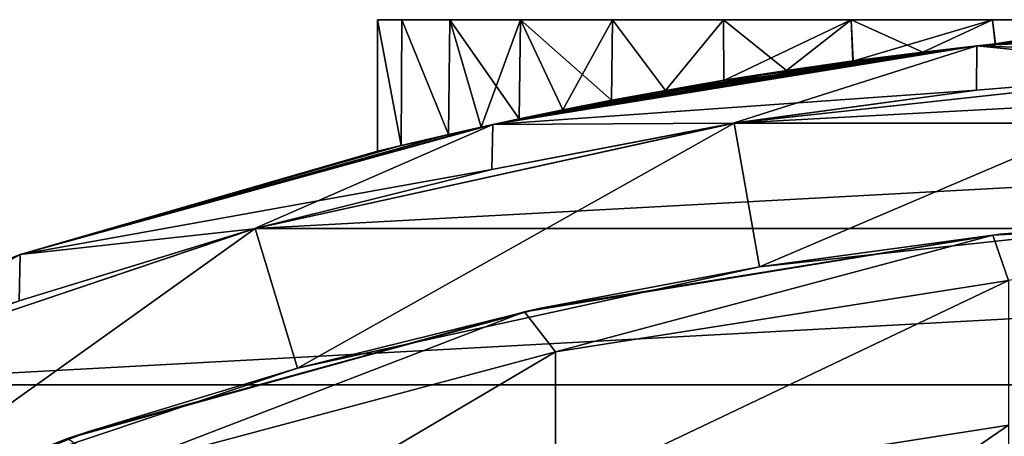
# Model space of a CAD drawing. Header units: millimetres. Extents: x -25 to 64, y -3 to 358.
# Tile 313 of 327: x -4.95 to -1.58, y 356.42 to 357.85. Entities that reach past the tile are written whole.
import ezdxf

# ---------------------------------------------------------------- set-up
doc = ezdxf.new("R2010")
doc.units = ezdxf.units.MM
doc.header["$LTSCALE"] = 52.148148
for name, color, linetype in [('387', 7, 'CONTINUOUS'), ('390', 7, 'CONTINUOUS'), ('391', 7, 'CONTINUOUS'), ('453', 7, 'CONTINUOUS'), ('454', 7, 'CONTINUOUS'), ('455', 7, 'CONTINUOUS'), ('473', 7, 'CONTINUOUS'), ('474', 7, 'CONTINUOUS'), ('475', 7, 'CONTINUOUS'), ('478', 7, 'CONTINUOUS'), ('479', 7, 'CONTINUOUS'), ('481', 7, 'CONTINUOUS'), ('489', 7, 'CONTINUOUS')]:
    doc.layers.add(name, color=color, linetype=linetype)

msp = doc.modelspace()

# ---------------------------------------------------------------- linework, layer by layer
at = {"layer": '387', "color": 7, "linetype": 'CONTINUOUS', "true_color": 0xaaaaaa}
for points in [[(0, 357.2, 45), (-1.5679, 356.9566, 40.6073), (-1.6218, 357.1121, 45), (0, 357.2, 45)], [(-1.6218, 357.1121, 45), (-3.1187, 356.7116, 40.6253), (-3.2246, 356.8493, 45), (-1.6218, 357.1121, 45)], [(-1.5679, 356.9566, 40.6073), (-3.1187, 356.7116, 40.6253), (-1.6218, 357.1121, 45), (-1.5679, 356.9566, 40.6073)], [(-1.5679, 356.4606, 36.1495), (-3.1187, 356.2176, 36.1858), (-1.5679, 356.9566, 40.6073), (-1.5679, 356.4606, 36.1495)], [(-1.5679, 356.9566, 40.6073), (-3.1187, 356.2176, 36.1858), (-3.1187, 356.7116, 40.6253), (-1.5679, 356.9566, 40.6073)], [(-3.2246, 356.8493, 45), (-4.6353, 356.3064, 40.6551), (-4.7895, 356.4148, 45), (-3.2246, 356.8493, 45)], [(-3.1187, 356.7116, 40.6253), (-4.6353, 356.3064, 40.6551), (-3.2246, 356.8493, 45), (-3.1187, 356.7116, 40.6253)], [(-3.1187, 356.2176, 36.1858), (-4.6353, 355.8157, 36.2458), (-3.1187, 356.7116, 40.6253), (-3.1187, 356.2176, 36.1858)], [(-3.1187, 356.7116, 40.6253), (-4.6353, 355.8157, 36.2458), (-4.6353, 356.3064, 40.6551), (-3.1187, 356.7116, 40.6253)], [(-1.5679, 355.6325, 31.7413), (-3.1187, 355.3929, 31.7957), (-1.5679, 356.4606, 36.1495), (-1.5679, 355.6325, 31.7413)], [(-1.5679, 356.4606, 36.1495), (-3.1187, 355.3929, 31.7957), (-3.1187, 356.2176, 36.1858), (-1.5679, 356.4606, 36.1495)]]:
    msp.add_3dface(points, dxfattribs=at)
at = {"layer": '390', "color": 7, "linetype": 'CONTINUOUS', "true_color": 0xaaaaaa}
for points in [[(-2.42, 357.0035, 101), (-0.8099, 357.1781, 101), (-1.5962, 357.1148, 100), (-2.42, 357.0035, 101)], [(-1.5962, 357.1148, 100), (-0.8099, 357.1781, 101), (0, 357.2, 100), (-1.5962, 357.1148, 100)], [(-3.1742, 356.8603, 100), (-2.42, 357.0035, 101), (-1.5962, 357.1148, 100), (-3.1742, 356.8603, 100)], [(-4.002, 356.6563, 101), (-2.42, 357.0035, 101), (-3.1742, 356.8603, 100), (-4.002, 356.6563, 101)], [(-4.7162, 356.4393, 100), (-4.002, 356.6563, 101), (-3.1742, 356.8603, 100), (-4.7162, 356.4393, 100)], [(-5.5373, 356.1405, 101), (-4.002, 356.6563, 101), (-4.7162, 356.4393, 100), (-5.5373, 356.1405, 101)], [(-6.2047, 355.8566, 100), (-5.5373, 356.1405, 101), (-4.7162, 356.4393, 100), (-6.2047, 355.8566, 100)]]:
    msp.add_3dface(points, dxfattribs=at)
at = {"layer": '391', "color": 7, "linetype": 'CONTINUOUS', "true_color": 0xaaaaaa}
for points in [[(0, 357.2, 45), (-1.6218, 357.1121, 45), (0, 357.2, 100), (0, 357.2, 45)], [(-1.6218, 357.1121, 45), (-1.5962, 357.1148, 100), (0, 357.2, 100), (-1.6218, 357.1121, 45)], [(-1.6218, 357.1121, 45), (-3.2246, 356.8493, 45), (-3.1742, 356.8603, 100), (-1.6218, 357.1121, 45)], [(-1.6218, 357.1121, 45), (-3.1742, 356.8603, 100), (-1.5962, 357.1148, 100), (-1.6218, 357.1121, 45)], [(-3.2246, 356.8493, 45), (-4.7895, 356.4148, 45), (-4.7162, 356.4393, 100), (-3.2246, 356.8493, 45)], [(-3.2246, 356.8493, 45), (-4.7162, 356.4393, 100), (-3.1742, 356.8603, 100), (-3.2246, 356.8493, 45)], [(-4.7895, 356.4148, 45), (-6.2047, 355.8566, 100), (-4.7162, 356.4393, 100), (-4.7895, 356.4148, 45)]]:
    msp.add_3dface(points, dxfattribs=at)
at = {"layer": '453', "color": 7, "linetype": 'CONTINUOUS', "true_color": 0x323232}
for points in [[(-0.8391, 357.6773, 101), (-2.42, 357.0035, 101), (-2.5075, 357.4958, 101), (-0.8391, 357.6773, 101)], [(-0.8099, 357.1781, 101), (-2.42, 357.0035, 101), (-0.8391, 357.6773, 101), (-0.8099, 357.1781, 101)], [(-2.5075, 357.4958, 101), (-4.002, 356.6563, 101), (-4.1468, 357.135, 101), (-2.5075, 357.4958, 101)], [(-2.42, 357.0035, 101), (-4.002, 356.6563, 101), (-2.5075, 357.4958, 101), (-2.42, 357.0035, 101)], [(-4.1468, 357.135, 101), (-5.5373, 356.1405, 101), (-5.7373, 356.5991, 101), (-4.1468, 357.135, 101)], [(-4.002, 356.6563, 101), (-5.5373, 356.1405, 101), (-4.1468, 357.135, 101), (-4.002, 356.6563, 101)]]:
    msp.add_3dface(points, dxfattribs=at)
at = {"layer": '454', "color": 7, "linetype": 'CONTINUOUS', "true_color": 0xaaaaaa}
for points in [[(-0.8391, 357.6773, 237), (-2.5075, 357.4958, 237), (0.8391, 357.6773, 237), (-0.8391, 357.6773, 237)], [(0.8391, 357.6773, 237), (-2.5075, 357.4958, 237), (2.5075, 357.4958, 237), (0.8391, 357.6773, 237)], [(-2.5075, 357.4958, 237), (-4.1468, 357.135, 237), (2.5075, 357.4958, 237), (-2.5075, 357.4958, 237)], [(2.5075, 357.4958, 237), (-4.1468, 357.135, 237), (4.1468, 357.135, 237), (2.5075, 357.4958, 237)], [(-4.1468, 357.135, 237), (-5.7373, 356.5991, 237), (4.1468, 357.135, 237), (-4.1468, 357.135, 237)], [(4.1468, 357.135, 237), (-5.7373, 356.5991, 237), (5.7373, 356.5991, 237), (4.1468, 357.135, 237)], [(-5.7373, 356.5991, 237), (-7.2603, 355.8945, 237), (5.7373, 356.5991, 237), (-5.7373, 356.5991, 237)], [(5.7373, 356.5991, 237), (-7.2603, 355.8945, 237), (7.2603, 355.8945, 237), (5.7373, 356.5991, 237)]]:
    msp.add_3dface(points, dxfattribs=at)
at = {"layer": '455', "color": 7, "linetype": 'CONTINUOUS', "true_color": 0xaaaaaa}
for points in [[(-0.8391, 357.6773, 101), (-2.5075, 357.4958, 101), (-0.8404, 357.6772, 188), (-0.8391, 357.6773, 101)], [(-2.5075, 357.4958, 237), (-0.8391, 357.6773, 237), (-1.6777, 357.6089, 228), (-2.5075, 357.4958, 237)], [(-0.8404, 357.6772, 188), (-2.5075, 357.4958, 101), (-1.6777, 357.6089, 188), (-0.8404, 357.6772, 188)], [(-1.6777, 357.6089, 228), (-0.8391, 357.6773, 237), (-0.8404, 357.6772, 228), (-1.6777, 357.6089, 228)], [(-1.6777, 357.6089, 188), (-2.5075, 357.4958, 101), (-2.5108, 357.4953, 188), (-1.6777, 357.6089, 188)], [(-2.5108, 357.4953, 228), (-2.5075, 357.4958, 237), (-1.6777, 357.6089, 228), (-2.5108, 357.4953, 228)], [(-2.5075, 357.4958, 101), (-4.1468, 357.135, 101), (-2.5108, 357.4953, 188), (-2.5075, 357.4958, 101)], [(-4.1468, 357.135, 237), (-2.5075, 357.4958, 237), (-3.3363, 357.3367, 228), (-4.1468, 357.135, 237)], [(-2.5108, 357.4953, 188), (-4.1468, 357.135, 101), (-3.3363, 357.3367, 188), (-2.5108, 357.4953, 188)], [(-3.3363, 357.3367, 228), (-2.5075, 357.4958, 237), (-2.5108, 357.4953, 228), (-3.3363, 357.3367, 228)], [(-3.3363, 357.3367, 188), (-4.1468, 357.135, 101), (-4.1515, 357.1337, 188), (-3.3363, 357.3367, 188)], [(-4.1515, 357.1337, 228), (-4.1468, 357.135, 237), (-3.3363, 357.3367, 228), (-4.1515, 357.1337, 228)], [(-4.1468, 357.135, 101), (-5.7373, 356.5991, 101), (-4.1515, 357.1337, 188), (-4.1468, 357.135, 101)], [(-5.7373, 356.5991, 237), (-4.1468, 357.135, 237), (-4.9552, 356.8866, 228), (-5.7373, 356.5991, 237)], [(-4.1515, 357.1337, 188), (-5.7373, 356.5991, 101), (-4.9552, 356.8866, 188), (-4.1515, 357.1337, 188)], [(-4.9552, 356.8866, 228), (-4.1468, 357.135, 237), (-4.1515, 357.1337, 228), (-4.9552, 356.8866, 228)]]:
    msp.add_3dface(points, dxfattribs=at)
at = {"layer": '473', "color": 7, "linetype": 'CONTINUOUS', "true_color": 0x323232}
for points in [[(-1.6762, 357.76, 228), (0, 357.7, 228), (0, 357.85, 228), (-1.6762, 357.76, 228)], [(-3.3331, 357.4909, 228), (-1.6777, 357.6089, 228), (-1.6762, 357.76, 228), (-3.3331, 357.4909, 228)], [(-1.6777, 357.6089, 228), (-0.8404, 357.6772, 228), (-1.6762, 357.76, 228), (-1.6777, 357.6089, 228)], [(-0.8404, 357.6772, 228), (0, 357.7, 228), (-1.6762, 357.76, 228), (-0.8404, 357.6772, 228)], [(-2.5108, 357.4953, 228), (-1.6777, 357.6089, 228), (-3.3331, 357.4909, 228), (-2.5108, 357.4953, 228)], [(-4.9517, 357.046, 228), (-3.3363, 357.3367, 228), (-3.3331, 357.4909, 228), (-4.9517, 357.046, 228)], [(-3.3363, 357.3367, 228), (-2.5108, 357.4953, 228), (-3.3331, 357.4909, 228), (-3.3363, 357.3367, 228)], [(-4.1515, 357.1337, 228), (-3.3363, 357.3367, 228), (-4.9517, 357.046, 228), (-4.1515, 357.1337, 228)], [(-4.9552, 356.8866, 228), (-4.1515, 357.1337, 228), (-4.9517, 357.046, 228), (-4.9552, 356.8866, 228)], [(-6.5133, 356.4302, 228), (-4.9552, 356.8866, 228), (-4.9517, 357.046, 228), (-6.5133, 356.4302, 228)]]:
    msp.add_3dface(points, dxfattribs=at)
at = {"layer": '474', "color": 7, "linetype": 'CONTINUOUS', "true_color": 0x323232}
for points in [[(0, 357.85, 188), (-0.8404, 357.6772, 188), (-1.6762, 357.76, 188), (0, 357.85, 188)], [(-1.6762, 357.76, 188), (-2.5108, 357.4953, 188), (-3.3331, 357.4909, 188), (-1.6762, 357.76, 188)], [(-1.6777, 357.6089, 188), (-2.5108, 357.4953, 188), (-1.6762, 357.76, 188), (-1.6777, 357.6089, 188)], [(-0.8404, 357.6772, 188), (-1.6777, 357.6089, 188), (-1.6762, 357.76, 188), (-0.8404, 357.6772, 188)], [(-3.3331, 357.4909, 188), (-4.1515, 357.1337, 188), (-4.9517, 357.046, 188), (-3.3331, 357.4909, 188)], [(-3.3363, 357.3367, 188), (-4.1515, 357.1337, 188), (-3.3331, 357.4909, 188), (-3.3363, 357.3367, 188)], [(-2.5108, 357.4953, 188), (-3.3363, 357.3367, 188), (-3.3331, 357.4909, 188), (-2.5108, 357.4953, 188)], [(-4.1515, 357.1337, 188), (-4.9552, 356.8866, 188), (-4.9517, 357.046, 188), (-4.1515, 357.1337, 188)], [(-4.9517, 357.046, 188), (-5.744, 356.5964, 188), (-6.5133, 356.4302, 188), (-4.9517, 357.046, 188)], [(-4.9552, 356.8866, 188), (-5.744, 356.5964, 188), (-4.9517, 357.046, 188), (-4.9552, 356.8866, 188)]]:
    msp.add_3dface(points, dxfattribs=at)
at = {"layer": '475', "color": 7, "linetype": 'CONTINUOUS', "true_color": 0x323232}
for points in [[(-1.6762, 357.76, 228), (0, 357.85, 228), (-1.6127, 357.7667, 218.3734), (-1.6762, 357.76, 228)], [(0, 357.85, 188), (-1.6762, 357.76, 188), (0, 357.85, 191.261), (0, 357.85, 188)], [(0, 357.85, 191.261), (-1.6762, 357.76, 188), (-0.5513, 357.8403, 191.3019), (0, 357.85, 191.261)], [(-1.6127, 357.7667, 218.3734), (0, 357.85, 228), (-1.0924, 357.8118, 218.5759), (-1.6127, 357.7667, 218.3734)], [(-0.5513, 357.8403, 191.3019), (-1.6762, 357.76, 188), (-1.0925, 357.8118, 191.4242), (-0.5513, 357.8403, 191.3019)], [(-1.0925, 357.8118, 191.4242), (-1.6762, 357.76, 188), (-1.6128, 357.7667, 191.6267), (-1.0925, 357.8118, 191.4242)], [(-1.6128, 357.7667, 211.6267), (-1.0925, 357.8118, 211.4242), (-1.6127, 357.7667, 198.3734), (-1.6128, 357.7667, 211.6267)], [(-1.6127, 357.7667, 198.3734), (-1.0925, 357.8118, 211.4242), (-1.0924, 357.8118, 198.5759), (-1.6127, 357.7667, 198.3734)], [(-3.3331, 357.4909, 228), (-1.6762, 357.76, 228), (-3.2432, 357.5103, 216.8606), (-3.3331, 357.4909, 228)], [(-1.6762, 357.76, 188), (-3.3331, 357.4909, 188), (-1.8613, 357.7389, 191.7572), (-1.6762, 357.76, 188)], [(-3.2432, 357.5103, 216.8606), (-1.6762, 357.76, 228), (-3.0939, 357.5411, 217.0996), (-3.2432, 357.5103, 216.8606)], [(-3.0939, 357.5411, 217.0996), (-1.6762, 357.76, 228), (-2.9266, 357.5739, 217.3271), (-3.0939, 357.5411, 217.0996)], [(-2.9266, 357.5739, 217.3271), (-1.6762, 357.76, 228), (-2.7422, 357.6079, 217.5417), (-2.9266, 357.5739, 217.3271)], [(-2.7422, 357.6079, 217.5417), (-1.6762, 357.76, 228), (-2.5421, 357.6422, 217.7419), (-2.7422, 357.6079, 217.5417)], [(-2.5421, 357.6422, 217.7419), (-1.6762, 357.76, 228), (-2.3276, 357.6759, 217.9262), (-2.5421, 357.6422, 217.7419)], [(-2.3276, 357.6759, 217.9262), (-1.6762, 357.76, 228), (-2.1001, 357.7085, 218.0935), (-2.3276, 357.6759, 217.9262)], [(-2.1001, 357.7085, 218.0935), (-1.6762, 357.76, 228), (-1.8612, 357.7389, 218.2428), (-2.1001, 357.7085, 218.0935)], [(-1.6128, 357.7667, 191.6267), (-1.6762, 357.76, 188), (-1.8613, 357.7389, 191.7572), (-1.6128, 357.7667, 191.6267)], [(-1.8613, 357.7389, 211.7572), (-1.6128, 357.7667, 211.6267), (-1.8612, 357.7389, 198.2428), (-1.8613, 357.7389, 211.7572)], [(-1.8612, 357.7389, 218.2428), (-1.6762, 357.76, 228), (-1.6127, 357.7667, 218.3734), (-1.8612, 357.7389, 218.2428)], [(-1.8612, 357.7389, 198.2428), (-1.6128, 357.7667, 211.6267), (-1.6127, 357.7667, 198.3734), (-1.8612, 357.7389, 198.2428)], [(-1.8613, 357.7389, 191.7572), (-3.3331, 357.4909, 188), (-2.1002, 357.7084, 191.9066), (-1.8613, 357.7389, 191.7572)], [(-2.1002, 357.7084, 191.9066), (-3.3331, 357.4909, 188), (-2.3277, 357.6759, 192.0739), (-2.1002, 357.7084, 191.9066)], [(-2.3277, 357.6759, 212.0739), (-2.1002, 357.7084, 211.9066), (-2.3276, 357.6759, 197.9262), (-2.3277, 357.6759, 212.0739)], [(-2.3276, 357.6759, 197.9262), (-2.1002, 357.7084, 211.9066), (-2.1001, 357.7085, 198.0935), (-2.3276, 357.6759, 197.9262)], [(-2.1002, 357.7084, 211.9066), (-1.8613, 357.7389, 211.7572), (-2.1001, 357.7085, 198.0935), (-2.1002, 357.7084, 211.9066)], [(-2.1001, 357.7085, 198.0935), (-1.8613, 357.7389, 211.7572), (-1.8612, 357.7389, 198.2428), (-2.1001, 357.7085, 198.0935)], [(-2.3277, 357.6759, 192.0739), (-3.3331, 357.4909, 188), (-2.5422, 357.6421, 192.2582), (-2.3277, 357.6759, 192.0739)], [(-2.5422, 357.6421, 212.2582), (-2.3277, 357.6759, 212.0739), (-2.5421, 357.6422, 197.7419), (-2.5422, 357.6421, 212.2582)], [(-2.5421, 357.6422, 197.7419), (-2.3277, 357.6759, 212.0739), (-2.3276, 357.6759, 197.9262), (-2.5421, 357.6422, 197.7419)], [(-2.5422, 357.6421, 192.2582), (-3.3331, 357.4909, 188), (-2.7424, 357.6079, 192.4584), (-2.5422, 357.6421, 192.2582)], [(-2.7424, 357.6079, 212.4584), (-2.5422, 357.6421, 212.2582), (-2.7422, 357.6079, 197.5417), (-2.7424, 357.6079, 212.4584)], [(-2.7422, 357.6079, 197.5417), (-2.5422, 357.6421, 212.2582), (-2.5421, 357.6422, 197.7419), (-2.7422, 357.6079, 197.5417)], [(-2.7424, 357.6079, 192.4584), (-3.3331, 357.4909, 188), (-2.9267, 357.5739, 192.673), (-2.7424, 357.6079, 192.4584)], [(-2.9267, 357.5739, 212.673), (-2.7424, 357.6079, 212.4584), (-2.9266, 357.5739, 197.3271), (-2.9267, 357.5739, 212.673)], [(-2.9266, 357.5739, 197.3271), (-2.7424, 357.6079, 212.4584), (-2.7422, 357.6079, 197.5417), (-2.9266, 357.5739, 197.3271)], [(-2.9267, 357.5739, 192.673), (-3.3331, 357.4909, 188), (-3.094, 357.5411, 192.9006), (-2.9267, 357.5739, 192.673)], [(-3.094, 357.5411, 212.9006), (-2.9267, 357.5739, 212.673), (-3.0939, 357.5411, 197.0996), (-3.094, 357.5411, 212.9006)], [(-3.0939, 357.5411, 197.0996), (-2.9267, 357.5739, 212.673), (-2.9266, 357.5739, 197.3271), (-3.0939, 357.5411, 197.0996)], [(-3.094, 357.5411, 192.9006), (-3.3331, 357.4909, 188), (-3.2433, 357.5102, 193.1396), (-3.094, 357.5411, 192.9006)], [(-3.2433, 357.5102, 213.1396), (-3.094, 357.5411, 212.9006), (-3.2432, 357.5103, 196.8606), (-3.2433, 357.5102, 213.1396)], [(-3.2432, 357.5103, 196.8606), (-3.094, 357.5411, 212.9006), (-3.0939, 357.5411, 197.0996), (-3.2432, 357.5103, 196.8606)], [(-3.2433, 357.5102, 193.1396), (-3.3331, 357.4909, 188), (-3.3738, 357.482, 193.3883), (-3.2433, 357.5102, 193.1396)], [(-3.3738, 357.482, 213.3883), (-3.2433, 357.5102, 213.1396), (-3.3737, 357.482, 196.6119), (-3.3738, 357.482, 213.3883)], [(-3.3737, 357.482, 216.6119), (-3.3331, 357.4909, 228), (-3.2432, 357.5103, 216.8606), (-3.3737, 357.482, 216.6119)], [(-3.3737, 357.482, 196.6119), (-3.2433, 357.5102, 213.1396), (-3.2432, 357.5103, 196.8606), (-3.3737, 357.482, 196.6119)], [(-4.9517, 357.046, 228), (-3.3331, 357.4909, 228), (-4.9517, 357.046, 188), (-4.9517, 357.046, 228)], [(-4.9517, 357.046, 188), (-3.3331, 357.4909, 228), (-3.7288, 357.3993, 215.2761), (-4.9517, 357.046, 188)], [(-3.3331, 357.4909, 188), (-4.9517, 357.046, 188), (-3.3738, 357.482, 193.3883), (-3.3331, 357.4909, 188)], [(-3.3738, 357.482, 193.3883), (-4.9517, 357.046, 188), (-3.4849, 357.4571, 193.6452), (-3.3738, 357.482, 193.3883)], [(-3.7288, 357.3993, 215.2761), (-3.3331, 357.4909, 228), (-3.6473, 357.4191, 215.8231), (-3.7288, 357.3993, 215.2761)], [(-3.6473, 357.4191, 215.8231), (-3.3331, 357.4909, 228), (-3.4848, 357.4571, 216.3551), (-3.6473, 357.4191, 215.8231)], [(-3.4849, 357.4571, 213.6452), (-3.3738, 357.482, 213.3883), (-3.4848, 357.4571, 196.3551), (-3.4849, 357.4571, 213.6452)], [(-3.4848, 357.4571, 216.3551), (-3.3331, 357.4909, 228), (-3.3737, 357.482, 216.6119), (-3.4848, 357.4571, 216.3551)], [(-3.4848, 357.4571, 196.3551), (-3.3738, 357.482, 213.3883), (-3.3737, 357.482, 196.6119), (-3.4848, 357.4571, 196.3551)], [(-3.4849, 357.4571, 193.6452), (-4.9517, 357.046, 188), (-3.6474, 357.419, 194.1772), (-3.4849, 357.4571, 193.6452)], [(-3.6474, 357.419, 214.1772), (-3.4849, 357.4571, 213.6452), (-3.6473, 357.4191, 195.8231), (-3.6474, 357.419, 214.1772)], [(-3.6473, 357.4191, 195.8231), (-3.4849, 357.4571, 213.6452), (-3.4848, 357.4571, 196.3551), (-3.6473, 357.4191, 195.8231)], [(-3.6474, 357.419, 194.1772), (-4.9517, 357.046, 188), (-3.7288, 357.3993, 194.7243), (-3.6474, 357.419, 194.1772)], [(-3.7288, 357.3993, 195.2761), (-3.6474, 357.419, 214.1772), (-3.6473, 357.4191, 195.8231), (-3.7288, 357.3993, 195.2761)], [(-3.7288, 357.3993, 214.7243), (-3.6474, 357.419, 214.1772), (-3.7288, 357.3993, 195.2761), (-3.7288, 357.3993, 214.7243)], [(-3.7288, 357.3993, 214.7243), (-4.9517, 357.046, 188), (-3.7288, 357.3993, 215.2761), (-3.7288, 357.3993, 214.7243)], [(-3.7288, 357.3993, 214.7243), (-3.7288, 357.3993, 195.2761), (-4.9517, 357.046, 188), (-3.7288, 357.3993, 214.7243)], [(-3.7288, 357.3993, 194.7243), (-4.9517, 357.046, 188), (-3.7288, 357.3993, 195.2761), (-3.7288, 357.3993, 194.7243)], [(-6.5133, 356.4302, 228), (-4.9517, 357.046, 228), (-6.5133, 356.4302, 188), (-6.5133, 356.4302, 228)], [(-4.9517, 357.046, 228), (-4.9517, 357.046, 188), (-6.5133, 356.4302, 188), (-4.9517, 357.046, 228)]]:
    msp.add_3dface(points, dxfattribs=at)
at = {"layer": '478', "color": 7, "linetype": 'CONTINUOUS', "true_color": 0x323232}
for points in [[(-3.7286, 357.85, 215.2794), (-3.6453, 357.85, 215.832), (-3.7286, 357.85, 214.7206), (-3.7286, 357.85, 215.2794)], [(-3.7286, 357.85, 214.7206), (-3.6453, 357.85, 215.832), (-3.6453, 357.85, 214.168), (-3.7286, 357.85, 214.7206)], [(-3.6453, 357.85, 215.832), (-3.4805, 357.85, 216.366), (-3.6453, 357.85, 214.168), (-3.6453, 357.85, 215.832)], [(-3.6453, 357.85, 214.168), (-3.4805, 357.85, 216.366), (-3.4805, 357.85, 213.634), (-3.6453, 357.85, 214.168)], [(-3.4805, 357.85, 216.366), (-3.2381, 357.85, 216.8695), (-3.4805, 357.85, 213.634), (-3.4805, 357.85, 216.366)], [(-3.4805, 357.85, 213.634), (-3.2381, 357.85, 216.8695), (-3.2381, 357.85, 213.1305), (-3.4805, 357.85, 213.634)], [(-3.2381, 357.85, 216.8695), (-2.9233, 357.85, 217.3312), (-3.2381, 357.85, 213.1305), (-3.2381, 357.85, 216.8695)], [(-3.2381, 357.85, 213.1305), (-2.9233, 357.85, 217.3312), (-2.9233, 357.85, 212.6688), (-3.2381, 357.85, 213.1305)], [(-2.9233, 357.85, 217.3312), (-2.5431, 357.85, 217.7409), (-2.9233, 357.85, 212.6688), (-2.9233, 357.85, 217.3312)], [(-2.9233, 357.85, 212.6688), (-2.5431, 357.85, 217.7409), (-2.5431, 357.85, 212.2591), (-2.9233, 357.85, 212.6688)], [(-2.5431, 357.85, 217.7409), (-2.1062, 357.85, 218.0893), (-2.5431, 357.85, 212.2591), (-2.5431, 357.85, 217.7409)], [(-2.5431, 357.85, 212.2591), (-2.1062, 357.85, 218.0893), (-2.1062, 357.85, 211.9107), (-2.5431, 357.85, 212.2591)], [(-2.1062, 357.85, 218.0893), (-1.6223, 357.85, 218.3687), (-2.1062, 357.85, 211.9107), (-2.1062, 357.85, 218.0893)], [(-2.1062, 357.85, 211.9107), (-1.6223, 357.85, 218.3687), (-1.6223, 357.85, 211.6313), (-2.1062, 357.85, 211.9107)], [(-1.6223, 357.85, 218.3687), (-1.1021, 357.85, 218.5729), (-1.6223, 357.85, 211.6313), (-1.6223, 357.85, 218.3687)], [(-1.6223, 357.85, 211.6313), (-1.1021, 357.85, 218.5729), (-1.1021, 357.85, 211.4271), (-1.6223, 357.85, 211.6313)]]:
    msp.add_3dface(points, dxfattribs=at)
at = {"layer": '479', "color": 7, "linetype": 'CONTINUOUS', "true_color": 0x323232}
for points in [[(-3.6474, 357.419, 214.1772), (-3.7288, 357.3993, 214.7243), (-3.7286, 357.85, 214.7206), (-3.6474, 357.419, 214.1772)], [(-3.7288, 357.3993, 214.7243), (-3.7288, 357.3993, 215.2761), (-3.7286, 357.85, 214.7206), (-3.7288, 357.3993, 214.7243)], [(-3.7288, 357.3993, 215.2761), (-3.6473, 357.4191, 215.8231), (-3.7286, 357.85, 215.2794), (-3.7288, 357.3993, 215.2761)], [(-3.7288, 357.3993, 215.2761), (-3.7286, 357.85, 215.2794), (-3.7286, 357.85, 214.7206), (-3.7288, 357.3993, 215.2761)], [(-3.6474, 357.419, 214.1772), (-3.7286, 357.85, 214.7206), (-3.6453, 357.85, 214.168), (-3.6474, 357.419, 214.1772)], [(-3.6473, 357.4191, 215.8231), (-3.6453, 357.85, 215.832), (-3.7286, 357.85, 215.2794), (-3.6473, 357.4191, 215.8231)], [(-3.4849, 357.4571, 213.6452), (-3.6474, 357.419, 214.1772), (-3.6453, 357.85, 214.168), (-3.4849, 357.4571, 213.6452)], [(-3.6473, 357.4191, 215.8231), (-3.4848, 357.4571, 216.3551), (-3.6453, 357.85, 215.832), (-3.6473, 357.4191, 215.8231)], [(-3.4849, 357.4571, 213.6452), (-3.6453, 357.85, 214.168), (-3.4805, 357.85, 213.634), (-3.4849, 357.4571, 213.6452)], [(-3.4848, 357.4571, 216.3551), (-3.4805, 357.85, 216.366), (-3.6453, 357.85, 215.832), (-3.4848, 357.4571, 216.3551)], [(-3.3738, 357.482, 213.3883), (-3.4849, 357.4571, 213.6452), (-3.4805, 357.85, 213.634), (-3.3738, 357.482, 213.3883)], [(-3.4848, 357.4571, 216.3551), (-3.3737, 357.482, 216.6119), (-3.4805, 357.85, 216.366), (-3.4848, 357.4571, 216.3551)], [(-3.3738, 357.482, 213.3883), (-3.4805, 357.85, 213.634), (-3.2381, 357.85, 213.1305), (-3.3738, 357.482, 213.3883)], [(-3.3737, 357.482, 216.6119), (-3.2432, 357.5103, 216.8606), (-3.4805, 357.85, 216.366), (-3.3737, 357.482, 216.6119)], [(-3.2432, 357.5103, 216.8606), (-3.2381, 357.85, 216.8695), (-3.4805, 357.85, 216.366), (-3.2432, 357.5103, 216.8606)], [(-3.2433, 357.5102, 213.1396), (-3.3738, 357.482, 213.3883), (-3.2381, 357.85, 213.1305), (-3.2433, 357.5102, 213.1396)], [(-3.094, 357.5411, 212.9006), (-3.2433, 357.5102, 213.1396), (-3.2381, 357.85, 213.1305), (-3.094, 357.5411, 212.9006)], [(-3.2432, 357.5103, 216.8606), (-3.0939, 357.5411, 217.0996), (-3.2381, 357.85, 216.8695), (-3.2432, 357.5103, 216.8606)], [(-3.094, 357.5411, 212.9006), (-3.2381, 357.85, 213.1305), (-2.9233, 357.85, 212.6688), (-3.094, 357.5411, 212.9006)], [(-3.0939, 357.5411, 217.0996), (-2.9266, 357.5739, 217.3271), (-3.2381, 357.85, 216.8695), (-3.0939, 357.5411, 217.0996)], [(-2.9266, 357.5739, 217.3271), (-2.9233, 357.85, 217.3312), (-3.2381, 357.85, 216.8695), (-2.9266, 357.5739, 217.3271)], [(-2.9267, 357.5739, 212.673), (-3.094, 357.5411, 212.9006), (-2.9233, 357.85, 212.6688), (-2.9267, 357.5739, 212.673)], [(-2.7424, 357.6079, 212.4584), (-2.9267, 357.5739, 212.673), (-2.9233, 357.85, 212.6688), (-2.7424, 357.6079, 212.4584)], [(-2.9266, 357.5739, 217.3271), (-2.7422, 357.6079, 217.5417), (-2.9233, 357.85, 217.3312), (-2.9266, 357.5739, 217.3271)], [(-2.7424, 357.6079, 212.4584), (-2.9233, 357.85, 212.6688), (-2.5431, 357.85, 212.2591), (-2.7424, 357.6079, 212.4584)], [(-2.7422, 357.6079, 217.5417), (-2.5431, 357.85, 217.7409), (-2.9233, 357.85, 217.3312), (-2.7422, 357.6079, 217.5417)], [(-2.5422, 357.6421, 212.2582), (-2.7424, 357.6079, 212.4584), (-2.5431, 357.85, 212.2591), (-2.5422, 357.6421, 212.2582)], [(-2.7422, 357.6079, 217.5417), (-2.5421, 357.6422, 217.7419), (-2.5431, 357.85, 217.7409), (-2.7422, 357.6079, 217.5417)], [(-2.5422, 357.6421, 212.2582), (-2.5431, 357.85, 212.2591), (-2.1062, 357.85, 211.9107), (-2.5422, 357.6421, 212.2582)], [(-2.5421, 357.6422, 217.7419), (-2.3276, 357.6759, 217.9262), (-2.5431, 357.85, 217.7409), (-2.5421, 357.6422, 217.7419)], [(-2.3276, 357.6759, 217.9262), (-2.1062, 357.85, 218.0893), (-2.5431, 357.85, 217.7409), (-2.3276, 357.6759, 217.9262)], [(-2.3277, 357.6759, 212.0739), (-2.5422, 357.6421, 212.2582), (-2.1062, 357.85, 211.9107), (-2.3277, 357.6759, 212.0739)], [(-2.1002, 357.7084, 211.9066), (-2.3277, 357.6759, 212.0739), (-2.1062, 357.85, 211.9107), (-2.1002, 357.7084, 211.9066)], [(-2.3276, 357.6759, 217.9262), (-2.1001, 357.7085, 218.0935), (-2.1062, 357.85, 218.0893), (-2.3276, 357.6759, 217.9262)], [(-2.1002, 357.7084, 211.9066), (-2.1062, 357.85, 211.9107), (-1.6223, 357.85, 211.6313), (-2.1002, 357.7084, 211.9066)], [(-2.1001, 357.7085, 218.0935), (-1.8612, 357.7389, 218.2428), (-2.1062, 357.85, 218.0893), (-2.1001, 357.7085, 218.0935)], [(-1.8612, 357.7389, 218.2428), (-1.6223, 357.85, 218.3687), (-2.1062, 357.85, 218.0893), (-1.8612, 357.7389, 218.2428)], [(-1.8613, 357.7389, 211.7572), (-2.1002, 357.7084, 211.9066), (-1.6223, 357.85, 211.6313), (-1.8613, 357.7389, 211.7572)], [(-1.6128, 357.7667, 211.6267), (-1.8613, 357.7389, 211.7572), (-1.6223, 357.85, 211.6313), (-1.6128, 357.7667, 211.6267)], [(-1.8612, 357.7389, 218.2428), (-1.6127, 357.7667, 218.3734), (-1.6223, 357.85, 218.3687), (-1.8612, 357.7389, 218.2428)], [(-1.6128, 357.7667, 211.6267), (-1.6223, 357.85, 211.6313), (-1.1021, 357.85, 211.4271), (-1.6128, 357.7667, 211.6267)], [(-1.6127, 357.7667, 218.3734), (-1.1021, 357.85, 218.5729), (-1.6223, 357.85, 218.3687), (-1.6127, 357.7667, 218.3734)], [(-1.0925, 357.8118, 211.4242), (-1.6128, 357.7667, 211.6267), (-1.1021, 357.85, 211.4271), (-1.0925, 357.8118, 211.4242)], [(-1.6127, 357.7667, 218.3734), (-1.0924, 357.8118, 218.5759), (-1.1021, 357.85, 218.5729), (-1.6127, 357.7667, 218.3734)]]:
    msp.add_3dface(points, dxfattribs=at)
at = {"layer": '481', "color": 7, "linetype": 'CONTINUOUS', "true_color": 0x323232}
for points in [[(-3.6474, 357.419, 194.1772), (-3.7288, 357.3993, 194.7243), (-3.7286, 357.85, 194.7206), (-3.6474, 357.419, 194.1772)], [(-3.7288, 357.3993, 194.7243), (-3.7288, 357.3993, 195.2761), (-3.7286, 357.85, 194.7206), (-3.7288, 357.3993, 194.7243)], [(-3.7288, 357.3993, 195.2761), (-3.6473, 357.4191, 195.8231), (-3.7286, 357.85, 195.2794), (-3.7288, 357.3993, 195.2761)], [(-3.7286, 357.85, 194.7206), (-3.7288, 357.3993, 195.2761), (-3.7286, 357.85, 195.2794), (-3.7286, 357.85, 194.7206)], [(-3.6453, 357.85, 194.168), (-3.6474, 357.419, 194.1772), (-3.7286, 357.85, 194.7206), (-3.6453, 357.85, 194.168)], [(-3.7286, 357.85, 195.2794), (-3.6473, 357.4191, 195.8231), (-3.6453, 357.85, 195.832), (-3.7286, 357.85, 195.2794)], [(-3.4849, 357.4571, 193.6452), (-3.6474, 357.419, 194.1772), (-3.6453, 357.85, 194.168), (-3.4849, 357.4571, 193.6452)], [(-3.6473, 357.4191, 195.8231), (-3.4848, 357.4571, 196.3551), (-3.6453, 357.85, 195.832), (-3.6473, 357.4191, 195.8231)], [(-3.4805, 357.85, 193.634), (-3.4849, 357.4571, 193.6452), (-3.6453, 357.85, 194.168), (-3.4805, 357.85, 193.634)], [(-3.6453, 357.85, 195.832), (-3.4848, 357.4571, 196.3551), (-3.4805, 357.85, 196.366), (-3.6453, 357.85, 195.832)], [(-3.3738, 357.482, 193.3883), (-3.4849, 357.4571, 193.6452), (-3.4805, 357.85, 193.634), (-3.3738, 357.482, 193.3883)], [(-3.4848, 357.4571, 196.3551), (-3.3737, 357.482, 196.6119), (-3.4805, 357.85, 196.366), (-3.4848, 357.4571, 196.3551)], [(-3.2381, 357.85, 193.1305), (-3.3738, 357.482, 193.3883), (-3.4805, 357.85, 193.634), (-3.2381, 357.85, 193.1305)], [(-3.3737, 357.482, 196.6119), (-3.2432, 357.5103, 196.8606), (-3.4805, 357.85, 196.366), (-3.3737, 357.482, 196.6119)], [(-3.4805, 357.85, 196.366), (-3.2432, 357.5103, 196.8606), (-3.2381, 357.85, 196.8695), (-3.4805, 357.85, 196.366)], [(-3.2433, 357.5102, 193.1396), (-3.3738, 357.482, 193.3883), (-3.2381, 357.85, 193.1305), (-3.2433, 357.5102, 193.1396)], [(-3.094, 357.5411, 192.9006), (-3.2433, 357.5102, 193.1396), (-3.2381, 357.85, 193.1305), (-3.094, 357.5411, 192.9006)], [(-3.2432, 357.5103, 196.8606), (-3.0939, 357.5411, 197.0996), (-3.2381, 357.85, 196.8695), (-3.2432, 357.5103, 196.8606)], [(-2.9233, 357.85, 192.6688), (-3.094, 357.5411, 192.9006), (-3.2381, 357.85, 193.1305), (-2.9233, 357.85, 192.6688)], [(-3.0939, 357.5411, 197.0996), (-2.9266, 357.5739, 197.3271), (-3.2381, 357.85, 196.8695), (-3.0939, 357.5411, 197.0996)], [(-3.2381, 357.85, 196.8695), (-2.9266, 357.5739, 197.3271), (-2.9233, 357.85, 197.3312), (-3.2381, 357.85, 196.8695)], [(-2.9267, 357.5739, 192.673), (-3.094, 357.5411, 192.9006), (-2.9233, 357.85, 192.6688), (-2.9267, 357.5739, 192.673)], [(-2.7424, 357.6079, 192.4584), (-2.9267, 357.5739, 192.673), (-2.9233, 357.85, 192.6688), (-2.7424, 357.6079, 192.4584)], [(-2.9266, 357.5739, 197.3271), (-2.7422, 357.6079, 197.5417), (-2.9233, 357.85, 197.3312), (-2.9266, 357.5739, 197.3271)], [(-2.5431, 357.85, 192.2591), (-2.7424, 357.6079, 192.4584), (-2.9233, 357.85, 192.6688), (-2.5431, 357.85, 192.2591)], [(-2.9233, 357.85, 197.3312), (-2.7422, 357.6079, 197.5417), (-2.5431, 357.85, 197.7409), (-2.9233, 357.85, 197.3312)], [(-2.5422, 357.6421, 192.2582), (-2.7424, 357.6079, 192.4584), (-2.5431, 357.85, 192.2591), (-2.5422, 357.6421, 192.2582)], [(-2.7422, 357.6079, 197.5417), (-2.5421, 357.6422, 197.7419), (-2.5431, 357.85, 197.7409), (-2.7422, 357.6079, 197.5417)], [(-2.1062, 357.85, 191.9107), (-2.5422, 357.6421, 192.2582), (-2.5431, 357.85, 192.2591), (-2.1062, 357.85, 191.9107)], [(-2.5421, 357.6422, 197.7419), (-2.3276, 357.6759, 197.9262), (-2.5431, 357.85, 197.7409), (-2.5421, 357.6422, 197.7419)], [(-2.5431, 357.85, 197.7409), (-2.3276, 357.6759, 197.9262), (-2.1062, 357.85, 198.0893), (-2.5431, 357.85, 197.7409)], [(-2.3277, 357.6759, 192.0739), (-2.5422, 357.6421, 192.2582), (-2.1062, 357.85, 191.9107), (-2.3277, 357.6759, 192.0739)], [(-2.1002, 357.7084, 191.9066), (-2.3277, 357.6759, 192.0739), (-2.1062, 357.85, 191.9107), (-2.1002, 357.7084, 191.9066)], [(-2.3276, 357.6759, 197.9262), (-2.1001, 357.7085, 198.0935), (-2.1062, 357.85, 198.0893), (-2.3276, 357.6759, 197.9262)], [(-1.6223, 357.85, 191.6313), (-2.1002, 357.7084, 191.9066), (-2.1062, 357.85, 191.9107), (-1.6223, 357.85, 191.6313)], [(-2.1001, 357.7085, 198.0935), (-1.8612, 357.7389, 198.2428), (-2.1062, 357.85, 198.0893), (-2.1001, 357.7085, 198.0935)], [(-2.1062, 357.85, 198.0893), (-1.8612, 357.7389, 198.2428), (-1.6223, 357.85, 198.3687), (-2.1062, 357.85, 198.0893)], [(-1.8613, 357.7389, 191.7572), (-2.1002, 357.7084, 191.9066), (-1.6223, 357.85, 191.6313), (-1.8613, 357.7389, 191.7572)], [(-1.6128, 357.7667, 191.6267), (-1.8613, 357.7389, 191.7572), (-1.6223, 357.85, 191.6313), (-1.6128, 357.7667, 191.6267)], [(-1.8612, 357.7389, 198.2428), (-1.6127, 357.7667, 198.3734), (-1.6223, 357.85, 198.3687), (-1.8612, 357.7389, 198.2428)], [(-1.1021, 357.85, 191.4271), (-1.6128, 357.7667, 191.6267), (-1.6223, 357.85, 191.6313), (-1.1021, 357.85, 191.4271)], [(-1.6223, 357.85, 198.3687), (-1.6127, 357.7667, 198.3734), (-1.1021, 357.85, 198.5729), (-1.6223, 357.85, 198.3687)], [(-1.0925, 357.8118, 191.4242), (-1.6128, 357.7667, 191.6267), (-1.1021, 357.85, 191.4271), (-1.0925, 357.8118, 191.4242)], [(-1.6127, 357.7667, 198.3734), (-1.0924, 357.8118, 198.5759), (-1.1021, 357.85, 198.5729), (-1.6127, 357.7667, 198.3734)]]:
    msp.add_3dface(points, dxfattribs=at)
at = {"layer": '489', "color": 7, "linetype": 'CONTINUOUS', "true_color": 0x323232}
for points in [[(-3.6453, 357.85, 194.168), (-3.7286, 357.85, 194.7206), (-3.6453, 357.85, 195.832), (-3.6453, 357.85, 194.168)], [(-3.7286, 357.85, 194.7206), (-3.7286, 357.85, 195.2794), (-3.6453, 357.85, 195.832), (-3.7286, 357.85, 194.7206)], [(-3.4805, 357.85, 193.634), (-3.6453, 357.85, 194.168), (-3.4805, 357.85, 196.366), (-3.4805, 357.85, 193.634)], [(-3.6453, 357.85, 194.168), (-3.6453, 357.85, 195.832), (-3.4805, 357.85, 196.366), (-3.6453, 357.85, 194.168)], [(-3.2381, 357.85, 193.1305), (-3.4805, 357.85, 193.634), (-3.2381, 357.85, 196.8695), (-3.2381, 357.85, 193.1305)], [(-3.4805, 357.85, 193.634), (-3.4805, 357.85, 196.366), (-3.2381, 357.85, 196.8695), (-3.4805, 357.85, 193.634)], [(-2.9233, 357.85, 192.6688), (-3.2381, 357.85, 193.1305), (-2.9233, 357.85, 197.3312), (-2.9233, 357.85, 192.6688)], [(-3.2381, 357.85, 193.1305), (-3.2381, 357.85, 196.8695), (-2.9233, 357.85, 197.3312), (-3.2381, 357.85, 193.1305)], [(-2.5431, 357.85, 192.2591), (-2.9233, 357.85, 192.6688), (-2.5431, 357.85, 197.7409), (-2.5431, 357.85, 192.2591)], [(-2.9233, 357.85, 192.6688), (-2.9233, 357.85, 197.3312), (-2.5431, 357.85, 197.7409), (-2.9233, 357.85, 192.6688)], [(-2.1062, 357.85, 191.9107), (-2.5431, 357.85, 192.2591), (-2.1062, 357.85, 198.0893), (-2.1062, 357.85, 191.9107)], [(-2.5431, 357.85, 192.2591), (-2.5431, 357.85, 197.7409), (-2.1062, 357.85, 198.0893), (-2.5431, 357.85, 192.2591)], [(-1.6223, 357.85, 191.6313), (-2.1062, 357.85, 191.9107), (-1.6223, 357.85, 198.3687), (-1.6223, 357.85, 191.6313)], [(-2.1062, 357.85, 191.9107), (-2.1062, 357.85, 198.0893), (-1.6223, 357.85, 198.3687), (-2.1062, 357.85, 191.9107)], [(-1.1021, 357.85, 191.4271), (-1.6223, 357.85, 191.6313), (-1.1021, 357.85, 198.5729), (-1.1021, 357.85, 191.4271)], [(-1.6223, 357.85, 191.6313), (-1.6223, 357.85, 198.3687), (-1.1021, 357.85, 198.5729), (-1.6223, 357.85, 191.6313)]]:
    msp.add_3dface(points, dxfattribs=at)

doc.saveas('drawing.dxf')
